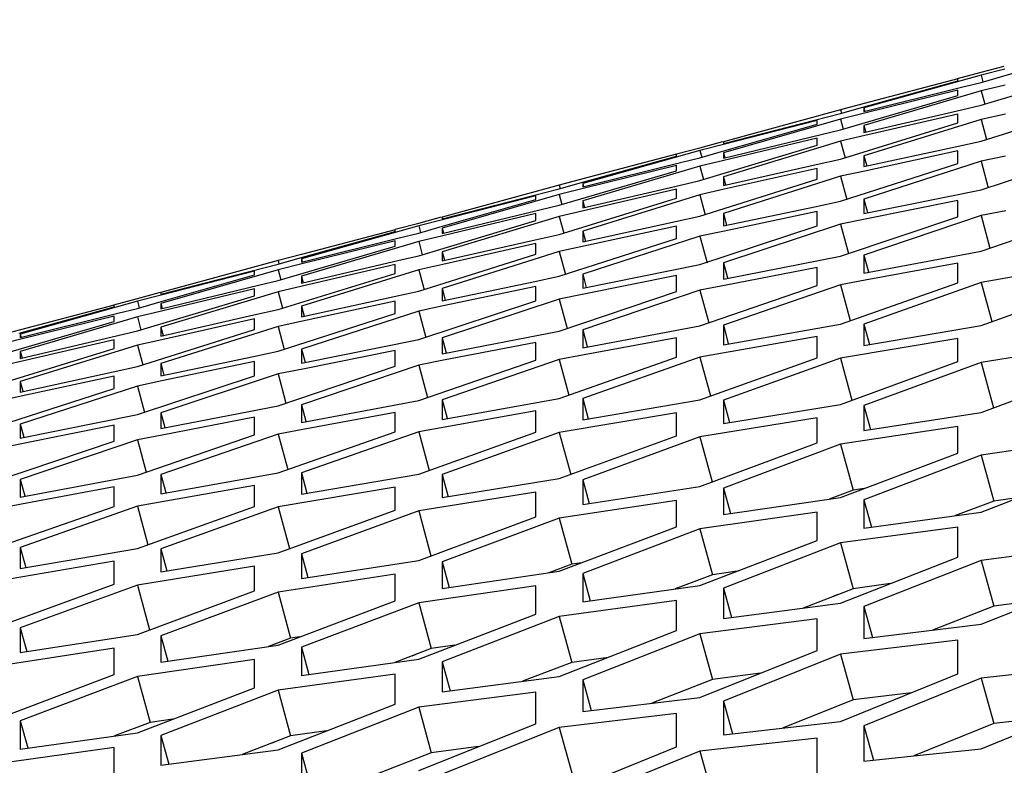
# Model space of a CAD drawing. Header units: millimetres. Extents: x 0 to 420, y 0 to 297.
# Tile 271 of 502: x 239.98 to 242.01, y 250.94 to 252.47. Entities that reach past the tile are written whole.
import ezdxf

# ---------------------------------------------------------------- set-up
doc = ezdxf.new("R2010")
doc.units = ezdxf.units.MM
doc.header["$LTSCALE"] = 23.1
doc.layers.get('0').update_dxf_attribs({"linetype": 'CONTINUOUS'})
doc.layers.add('DIM_PILOTEES', color=7, linetype='CONTINUOUS')
doc.styles.add('TEXTSTYLE_2', font='txt', dxfattribs={"width": 0.97619})
doc.styles.add('TEXTSTYLE_3', font='txt', dxfattribs={"width": 1.071429})
doc.styles.add('TEXTSTYLE_6', font='txt', dxfattribs={"width": 1.178571})
doc.dimstyles.new('DIMSTYLE_1', dxfattribs={"dimtxt": 2.5, "dimasz": 0.1875, "dimexe": 0.125, "dimexo": 0.0625, "dimgap": 1.25, "dimtad": 0, "dimtih": 1, "dimtoh": 1, "dimdsep": 46, "dimtxsty": 'TEXTSTYLE_2', "dimblk": '_FILLED', "dimblk1": '_FILLED', "dimblk2": '_FILLED', "dimcen": 0.09, "dimazin": 2, "dimtfac": 1, "dimtofl": 0, "dimtmove": 0, "dimatfit": 3, "dimldrblk": '_FILLED', "dimfxl": 1, "dimtolj": 1, "dimarcsym": 0})
doc.dimstyles.new('DIMSTYLE_2', dxfattribs={"dimtxt": 2.5, "dimasz": 0.1875, "dimexe": 0.125, "dimexo": 0.0625, "dimgap": 1.25, "dimtad": 0, "dimtih": 1, "dimtoh": 1, "dimdsep": 46, "dimtxsty": 'TEXTSTYLE_3', "dimblk": '_FILLED', "dimblk1": '_FILLED', "dimblk2": '_FILLED', "dimcen": 0.09, "dimazin": 2, "dimtfac": 1, "dimtofl": 0, "dimtmove": 0, "dimatfit": 3, "dimldrblk": '_FILLED', "dimfxl": 1, "dimtolj": 1, "dimarcsym": 0})
doc.dimstyles.new('DIMSTYLE_5', dxfattribs={"dimtxt": 2.5, "dimasz": 0.1875, "dimexe": 0.125, "dimexo": 0.0625, "dimgap": 1.25, "dimtad": 0, "dimtih": 1, "dimtoh": 1, "dimdsep": 46, "dimtxsty": 'TEXTSTYLE_6', "dimblk": '_FILLED', "dimblk1": '_FILLED', "dimblk2": '_FILLED', "dimcen": 0.09, "dimazin": 2, "dimtfac": 1, "dimtofl": 0, "dimtmove": 0, "dimatfit": 3, "dimldrblk": '_FILLED', "dimfxl": 1, "dimtolj": 1, "dimarcsym": 0})

# ---------------------------------------------------------------- blocks, each defined once
blk = doc.blocks.new('_FILLED')
at = {"color": 0, "linetype": 'BYBLOCK'}
blk.add_solid([(0, 0), (-1, 0.167), (-1, -0.167)], dxfattribs=at)
blk = doc.blocks.new('*D0')
at = {"layer": 'DIM_PILOTEES', "color": 2, "linetype": 'CONTINUOUS'}
for p, q in [((218.8808, 254.2086), (215.0951, 254.2086)), ((215.2201, 254.2086), (215.2201, 191.7537)), ((273.8528, 254.2086), (218.8808, 254.2086)), ((215.2201, 129.4471), (215.2201, 186.7537)), ((218.8808, 129.4471), (215.0951, 129.4471)), ((273.8782, 129.4471), (218.8808, 129.4471))]:
    blk.add_line(p, q, dxfattribs=at)
at = {"layer": 'DIM_PILOTEES', "color": 2, "linetype": 'CONTINUOUS', "xscale": 0.1875, "yscale": 0.1875, "zscale": 0.1875}
for p, rotation in [((215.2201, 254.2086), 90), ((215.2201, 129.4471), 270)]:
    blk.add_blockref('_FILLED', p, dxfattribs=dict(at, rotation=rotation))
at = {"layer": 'DIM_PILOTEES', "color": 2, "linetype": 'CONTINUOUS', "insert": (215.2201, 190.5037), "char_height": 2.5, "width": 10.982143, "attachment_point": 2, "line_spacing_factor": 0.9, "style": 'TEXTSTYLE_2'}
blk.add_mtext('{\\ftxt;\\W0.0001;\\H0.0001;\\~}{\\ftxt;\\W2.9285714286;\\H2.5; }{\\ftxt;\\W0.0001;\\H0.0001;\\~}', dxfattribs=at)
blk = doc.blocks.new('*D1')
at = {"layer": 'DIM_PILOTEES', "color": 2, "linetype": 'CONTINUOUS'}
for p, q in [((226.3883, 264.6125), (226.3883, 265.9875)), ((243.2945, 264.6125), (243.2945, 265.9875)), ((226.3883, 265.8625), (225.8883, 265.8625)), ((243.2945, 265.8625), (243.7945, 265.8625)), ((226.3883, 206.2157), (226.3883, 264.6125)), ((243.2945, 226.5584), (243.2945, 264.6125))]:
    blk.add_line(p, q, dxfattribs=at)
at = {"layer": 'DIM_PILOTEES', "color": 2, "linetype": 'CONTINUOUS', "xscale": 0.1875, "yscale": 0.1875, "zscale": 0.1875}
blk.add_blockref('_FILLED', (226.3883, 265.8625), dxfattribs=at)
at = {"layer": 'DIM_PILOTEES', "color": 2, "linetype": 'CONTINUOUS', "xscale": 0.1875, "yscale": 0.1875, "zscale": 0.1875, "rotation": 180}
blk.add_blockref('_FILLED', (243.2945, 265.8625), dxfattribs=at)
at = {"layer": 'DIM_PILOTEES', "color": 2, "linetype": 'CONTINUOUS', "insert": (235.5503, 267.1125), "char_height": 2.5, "width": 8.035714, "attachment_point": 2, "line_spacing_factor": 0.9, "style": 'TEXTSTYLE_3'}
blk.add_mtext('{\\ftxt;\\W0.0001;\\H0.0001;\\~}{\\ftxt;\\W2.1428571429;\\H2.5; }{\\ftxt;\\W0.0001;\\H0.0001;\\~}', dxfattribs=at)
blk = doc.blocks.new('*D8')
at = {"layer": 'DIM_PILOTEES', "color": 2, "linetype": 'CONTINUOUS'}
for p, q in [((226.3883, 276.7141), (226.3883, 278.0891)), ((276.2211, 276.7141), (276.2211, 278.0891)), ((226.3883, 277.9641), (248.9616, 277.9641)), ((276.2211, 277.9641), (257.3545, 277.9641)), ((226.3883, 206.2157), (226.3883, 276.7141)), ((276.2211, 241.6204), (276.2211, 276.7141))]:
    blk.add_line(p, q, dxfattribs=at)
at = {"layer": 'DIM_PILOTEES', "color": 2, "linetype": 'CONTINUOUS', "xscale": 0.1875, "yscale": 0.1875, "zscale": 0.1875, "rotation": 180}
blk.add_blockref('_FILLED', (226.3883, 277.9641), dxfattribs=at)
at = {"layer": 'DIM_PILOTEES', "color": 2, "linetype": 'CONTINUOUS', "xscale": 0.1875, "yscale": 0.1875, "zscale": 0.1875}
blk.add_blockref('_FILLED', (276.2211, 277.9641), dxfattribs=at)
at = {"layer": 'DIM_PILOTEES', "color": 2, "linetype": 'CONTINUOUS', "insert": (253.158, 279.2141), "char_height": 2.5, "width": 8.839286, "attachment_point": 2, "line_spacing_factor": 0.9, "style": 'TEXTSTYLE_6'}
blk.add_mtext('{\\ftxt;\\W0.0001;\\H0.0001;\\~}{\\ftxt;\\W2.3571428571;\\H2.5; }{\\ftxt;\\W0.0001;\\H0.0001;\\~}', dxfattribs=at)

msp = doc.modelspace()

# ---------------------------------------------------------------- linework, layer by layer
at = {"color": 3, "linetype": 'CONTINUOUS'}
for p, q in [((242.0026, 252.3582), (242.1997, 252.4146)), ((241.9097, 252.3533), (241.9582, 252.3661)), ((241.9582, 252.3661), (242.0054, 252.3789)), ((242.007, 252.3727), (241.9582, 252.3602)), ((241.9582, 252.2982), (242.1997, 252.371)), ((241.7142, 252.2943), (241.9099, 252.3488)), ((241.9582, 252.3602), (241.7167, 252.2926)), ((241.9099, 252.3525), (241.7169, 252.3016)), ((241.9099, 252.3488), (241.9099, 252.3525)), ((241.918, 252.3354), (241.9582, 252.3454)), ((241.9582, 252.3454), (242.0026, 252.3582)), ((241.7167, 252.2852), (241.918, 252.3354)), ((241.9582, 252.3277), (241.7167, 252.2565)), ((241.9099, 252.3296), (241.7176, 252.2819)), ((241.9099, 252.3185), (241.9099, 252.3296)), ((242.0077, 252.3397), (241.9582, 252.3277)), ((241.6684, 252.2476), (241.9099, 252.3185)), ((241.7169, 252.3016), (241.6684, 252.2888)), ((241.9582, 252.2245), (242.1997, 252.3008)), ((241.6684, 252.2888), (241.427, 252.2231)), ((241.427, 252.2194), (241.6684, 252.2815)), ((241.6684, 252.2815), (241.7142, 252.2943)), ((241.7176, 252.2819), (241.6684, 252.2697)), ((241.7167, 252.2926), (241.7167, 252.2852)), ((241.7167, 252.2418), (241.918, 252.2888)), ((241.9099, 252.2802), (241.7182, 252.2356)), ((241.9099, 252.2617), (241.9099, 252.2802)), ((241.918, 252.2888), (241.9582, 252.2982)), ((242.0082, 252.28), (241.9582, 252.2687)), ((241.423, 252.203), (241.6201, 252.2594)), ((241.6684, 252.2697), (241.427, 252.2003)), ((241.6201, 252.2667), (241.4275, 252.2175)), ((241.6201, 252.2594), (241.6201, 252.2667)), ((241.6684, 252.1872), (241.9099, 252.2617)), ((241.9582, 252.2687), (241.7167, 252.1939)), ((241.6282, 252.2379), (241.6684, 252.2476)), ((241.7167, 252.2565), (241.7167, 252.2418)), ((241.3787, 252.2108), (241.4258, 252.2236)), ((241.427, 252.1892), (241.6282, 252.2379)), ((241.6684, 252.224), (241.427, 252.151)), ((241.427, 252.2231), (241.427, 252.2194)), ((241.6201, 252.2306), (241.4281, 252.1845)), ((241.6201, 252.2159), (241.6201, 252.2306)), ((241.7182, 252.2356), (241.6684, 252.224)), ((241.9079, 252.2135), (241.9582, 252.2245)), ((241.3787, 252.2049), (241.1372, 252.1373)), ((241.3301, 252.198), (241.3787, 252.2108)), ((241.4275, 252.2175), (241.3787, 252.2049)), ((241.3787, 252.1432), (241.6201, 252.2159)), ((241.3787, 252.1902), (241.423, 252.203)), ((241.427, 252.2003), (241.427, 252.1892)), ((241.7167, 252.1718), (241.9079, 252.2135)), ((241.9099, 252.2042), (241.7187, 252.1628)), ((241.9099, 252.1784), (241.9099, 252.2042)), ((241.9582, 252.1242), (242.1997, 252.204)), ((241.1347, 252.139), (241.3304, 252.1935)), ((241.1372, 252.13), (241.3384, 252.1802)), ((241.3304, 252.1972), (241.1373, 252.1464)), ((241.3304, 252.1935), (241.3304, 252.1972)), ((241.3384, 252.1802), (241.3787, 252.1902)), ((241.4281, 252.1845), (241.3787, 252.1726)), ((241.6184, 252.1759), (241.6684, 252.1872)), ((241.6684, 252.1004), (241.9099, 252.1784)), ((241.7167, 252.1939), (241.7167, 252.1718)), ((241.9582, 252.1832), (241.7167, 252.1048)), ((242.0087, 252.1937), (241.9582, 252.1832)), ((241.0889, 252.0925), (241.3304, 252.1634)), ((241.3787, 252.1726), (241.1372, 252.1014)), ((241.3304, 252.1744), (241.138, 252.1267)), ((241.3304, 252.1634), (241.3304, 252.1744)), ((241.427, 252.1326), (241.6184, 252.1759)), ((241.6201, 252.1681), (241.4287, 252.1251)), ((241.6201, 252.146), (241.6201, 252.1681)), ((241.7187, 252.1628), (241.6684, 252.1519)), ((241.1373, 252.1464), (241.0889, 252.1336)), ((241.0889, 252.1262), (241.1347, 252.139)), ((241.1372, 252.1373), (241.1372, 252.13)), ((241.3384, 252.1338), (241.3787, 252.1432)), ((241.3787, 252.0698), (241.6201, 252.146)), ((241.6684, 252.1519), (241.427, 252.0753)), ((241.427, 252.151), (241.427, 252.1326)), ((241.0889, 252.1336), (240.8474, 252.0678)), ((240.8474, 252.0641), (241.0889, 252.1262)), ((241.138, 252.1267), (241.0889, 252.1145)), ((241.1372, 252.0867), (241.3384, 252.1338)), ((241.3304, 252.1252), (241.1386, 252.0806)), ((241.3304, 252.1068), (241.3304, 252.1252)), ((241.4287, 252.1251), (241.3787, 252.1138)), ((241.7167, 252.0754), (241.9582, 252.1242)), ((240.8435, 252.0478), (241.0406, 252.1041)), ((241.0889, 252.1145), (240.8474, 252.0451)), ((241.0406, 252.1115), (240.8479, 252.0622)), ((241.0406, 252.1041), (241.0406, 252.1115)), ((241.0889, 252.0323), (241.3304, 252.1068)), ((241.3787, 252.1138), (241.1372, 252.039)), ((241.1372, 252.1014), (241.1372, 252.0867)), ((241.6179, 252.0898), (241.6684, 252.1004)), ((241.7167, 252.1048), (241.7167, 252.0754)), ((241.9099, 252.1018), (241.7191, 252.0635)), ((241.9099, 252.0687), (241.9099, 252.1018)), ((240.8474, 252.0341), (241.0486, 252.0828)), ((241.0486, 252.0828), (241.0889, 252.0925)), ((241.1386, 252.0806), (241.0889, 252.069)), ((241.427, 252.0496), (241.6179, 252.0898)), ((241.6201, 252.0791), (241.4291, 252.0392)), ((241.6201, 252.0497), (241.6201, 252.0791)), ((242.0091, 252.081), (241.9582, 252.0712)), ((241.9582, 251.9976), (242.1997, 252.0808)), ((240.7991, 252.0555), (240.8463, 252.0684)), ((240.8479, 252.0622), (240.7991, 252.0497)), ((240.7991, 251.9882), (241.0406, 252.0609)), ((241.0889, 252.069), (240.8474, 251.996)), ((240.8474, 252.0678), (240.8474, 252.0641)), ((241.0406, 252.0755), (240.8485, 252.0294)), ((241.0406, 252.0609), (241.0406, 252.0755)), ((241.1372, 252.0171), (241.3284, 252.0588)), ((241.3284, 252.0588), (241.3787, 252.0698)), ((241.427, 252.0753), (241.427, 252.0496)), ((241.6684, 251.9872), (241.9099, 252.0687)), ((241.7191, 252.0635), (241.6684, 252.0533)), ((241.9582, 252.0712), (241.7167, 251.9894)), ((240.5551, 251.9838), (240.7508, 252.0382)), ((240.7991, 252.0497), (240.5576, 251.9821)), ((240.7508, 252.0419), (240.5578, 251.9911)), ((240.7506, 252.0427), (240.7991, 252.0555)), ((240.7508, 252.0382), (240.7508, 252.0419)), ((240.7991, 252.035), (240.8435, 252.0478)), ((240.8474, 252.0451), (240.8474, 252.0341)), ((241.1372, 252.039), (241.1372, 252.0171)), ((241.3304, 252.0495), (241.1391, 252.0081)), ((241.3304, 252.0239), (241.3304, 252.0495)), ((241.3787, 251.9699), (241.6201, 252.0497)), ((241.4291, 252.0392), (241.3787, 252.0286)), ((241.6684, 252.0533), (241.427, 251.9733)), ((240.5576, 251.9748), (240.7589, 252.025)), ((240.7991, 252.0175), (240.5576, 251.9463)), ((240.7508, 252.0192), (240.5584, 251.9715)), ((240.7508, 252.0082), (240.7508, 252.0192)), ((240.7589, 252.025), (240.7991, 252.035)), ((240.8485, 252.0294), (240.7991, 252.0175)), ((240.8474, 251.9777), (241.0388, 252.0211)), ((241.0388, 252.0211), (241.0889, 252.0323)), ((241.0889, 251.9459), (241.3304, 252.0239)), ((241.3787, 252.0286), (241.1372, 251.9504)), ((240.5093, 251.9374), (240.7508, 252.0082)), ((241.0889, 251.9972), (240.8474, 251.9207)), ((240.8474, 251.996), (240.8474, 251.9777)), ((241.0406, 252.0132), (240.8491, 251.9702)), ((241.0406, 251.9913), (241.0406, 252.0132)), ((241.1391, 252.0081), (241.0889, 251.9972)), ((241.7167, 251.9526), (241.9582, 251.9976)), ((240.5093, 251.9783), (240.2679, 251.9125)), ((240.5578, 251.9911), (240.5093, 251.9783)), ((240.5093, 251.971), (240.5551, 251.9838)), ((240.5576, 251.9821), (240.5576, 251.9748)), ((240.5576, 251.9317), (240.7589, 251.9788)), ((240.7589, 251.9788), (240.7991, 251.9882)), ((240.7991, 251.915), (241.0406, 251.9913)), ((241.427, 251.9403), (241.6684, 251.9872)), ((241.7167, 251.9894), (241.7167, 251.9526)), ((242.1997, 251.9755), (241.9582, 251.9328)), ((240.2679, 251.9088), (240.5093, 251.971)), ((240.5093, 251.9593), (240.2679, 251.8899)), ((240.461, 251.9562), (240.2683, 251.9069)), ((240.461, 251.9489), (240.461, 251.9562)), ((240.5584, 251.9715), (240.5093, 251.9593)), ((240.7991, 251.9589), (240.5576, 251.8842)), ((240.7508, 251.9702), (240.559, 251.9256)), ((240.7508, 251.9519), (240.7508, 251.9702)), ((240.8491, 251.9702), (240.7991, 251.9589)), ((241.1372, 251.9211), (241.3787, 251.9699)), ((241.427, 251.9733), (241.427, 251.9403)), ((241.6201, 251.9637), (241.4295, 251.927)), ((241.6201, 251.927), (241.6201, 251.9637)), ((241.9099, 251.973), (241.7195, 251.9379)), ((241.9099, 251.9326), (241.9099, 251.973)), ((240.2639, 251.8926), (240.461, 251.9489)), ((240.4691, 251.9277), (240.5093, 251.9374)), ((240.5093, 251.8775), (240.7508, 251.9519)), ((240.5576, 251.9463), (240.5576, 251.9317)), ((240.8474, 251.8951), (241.0384, 251.9353)), ((241.0384, 251.9353), (241.0889, 251.9459)), ((241.1372, 251.9504), (241.1372, 251.9211)), ((241.3304, 251.9476), (241.1396, 251.9092)), ((241.3304, 251.9146), (241.3304, 251.9476)), ((241.7195, 251.9379), (241.6684, 251.9284)), ((240.2679, 251.8789), (240.4691, 251.9277)), ((240.5093, 251.914), (240.2679, 251.841)), ((240.461, 251.9204), (240.269, 251.8743)), ((240.461, 251.9058), (240.461, 251.9204)), ((240.559, 251.9256), (240.5093, 251.914)), ((240.7488, 251.9041), (240.7991, 251.915)), ((240.8474, 251.9207), (240.8474, 251.8951)), ((241.0406, 251.9246), (240.8496, 251.8847)), ((241.0406, 251.8953), (241.0406, 251.9246)), ((241.0889, 251.8331), (241.3304, 251.9146)), ((241.3787, 251.9171), (241.1372, 251.8354)), ((241.3787, 251.8438), (241.6201, 251.927)), ((241.4295, 251.927), (241.3787, 251.9171)), ((241.6684, 251.9284), (241.427, 251.8449)), ((241.6684, 251.8476), (241.9099, 251.9326)), ((241.9582, 251.9328), (241.7167, 251.8476)), ((241.9582, 251.8446), (242.1997, 251.9313)), ((240.2196, 251.8944), (239.9781, 251.8268)), ((240.171, 251.8874), (240.2196, 251.9003)), ((240.2196, 251.9003), (240.2667, 251.9131)), ((240.2683, 251.9069), (240.2196, 251.8944)), ((240.2196, 251.8332), (240.461, 251.9058)), ((240.2679, 251.9125), (240.2679, 251.9088)), ((240.5576, 251.8623), (240.7488, 251.9041)), ((240.7508, 251.8949), (240.5596, 251.8534)), ((240.7508, 251.8693), (240.7508, 251.8949)), ((240.7991, 251.8156), (241.0406, 251.8953)), ((241.0889, 251.899), (240.8474, 251.819)), ((241.1396, 251.9092), (241.0889, 251.899)), ((239.9756, 251.8285), (240.1713, 251.883)), ((240.1713, 251.8866), (239.9782, 251.8358)), ((240.1713, 251.883), (240.1713, 251.8866)), ((240.1793, 251.8698), (240.2196, 251.8798)), ((240.2196, 251.8798), (240.2639, 251.8926)), ((240.269, 251.8743), (240.2196, 251.8623)), ((240.2679, 251.8899), (240.2679, 251.8789)), ((240.4593, 251.8662), (240.5093, 251.8775)), ((240.5576, 251.8842), (240.5576, 251.8623)), ((240.7991, 251.8741), (240.5576, 251.7959)), ((240.8496, 251.8847), (240.7991, 251.8741)), ((239.9298, 251.7822), (240.1713, 251.8531)), ((239.9781, 251.8196), (240.1793, 251.8698)), ((240.2196, 251.8623), (239.9781, 251.7912)), ((240.1713, 251.864), (239.9789, 251.8163)), ((240.1713, 251.8531), (240.1713, 251.864)), ((240.2679, 251.8228), (240.4593, 251.8662)), ((240.461, 251.8584), (240.2695, 251.8153)), ((240.461, 251.8365), (240.461, 251.8584)), ((240.5093, 251.7914), (240.7508, 251.8693)), ((240.5596, 251.8534), (240.5093, 251.8424)), ((239.9782, 251.8358), (239.9298, 251.823)), ((240.1793, 251.8238), (240.2196, 251.8332)), ((240.2196, 251.7603), (240.461, 251.8365)), ((240.5093, 251.8424), (240.2679, 251.766)), ((240.2679, 251.841), (240.2679, 251.8228)), ((240.8474, 251.7861), (241.0889, 251.8331)), ((241.1372, 251.7988), (241.3787, 251.8438)), ((241.1372, 251.8354), (241.1372, 251.7988)), ((241.427, 251.8046), (241.6684, 251.8476)), ((241.427, 251.8449), (241.427, 251.8046)), ((241.7167, 251.8476), (241.7167, 251.8036)), ((241.7167, 251.8036), (241.9582, 251.8446)), ((239.9789, 251.8163), (239.9298, 251.8041)), ((239.9781, 251.8268), (239.9781, 251.8196)), ((239.9781, 251.7766), (240.1793, 251.8238)), ((240.1713, 251.8152), (239.9795, 251.7706)), ((240.1713, 251.797), (240.1713, 251.8152)), ((240.2695, 251.8153), (240.2196, 251.804)), ((240.5576, 251.7667), (240.7991, 251.8156)), ((240.8474, 251.819), (240.8474, 251.7861)), ((241.3304, 251.8193), (241.1399, 251.7841)), ((241.3304, 251.779), (241.3304, 251.8193)), ((241.6201, 251.8221), (241.3787, 251.7793)), ((241.6201, 251.778), (241.6201, 251.8221)), ((241.9099, 251.8179), (241.6684, 251.7772)), ((241.9099, 251.7702), (241.9099, 251.8179)), ((239.9298, 251.7226), (240.1713, 251.797)), ((240.2196, 251.804), (239.9781, 251.7294)), ((240.5576, 251.7959), (240.5576, 251.7667)), ((240.7508, 251.7933), (240.56, 251.7549)), ((240.7508, 251.7605), (240.7508, 251.7933)), ((241.0406, 251.8097), (240.85, 251.7729)), ((241.0406, 251.7731), (241.0406, 251.8097)), ((242.1997, 251.8069), (241.9582, 251.7682)), ((239.9781, 251.7912), (239.9781, 251.7766)), ((240.2679, 251.7405), (240.4588, 251.7808)), ((240.4588, 251.7808), (240.5093, 251.7914)), ((240.7991, 251.69), (241.0406, 251.7731)), ((240.85, 251.7729), (240.7991, 251.763)), ((241.0889, 251.7746), (240.8474, 251.6912)), ((241.1399, 251.7841), (241.0889, 251.7746)), ((241.0889, 251.6942), (241.3304, 251.779)), ((241.3787, 251.7793), (241.1372, 251.6942)), ((241.3787, 251.6915), (241.6201, 251.778)), ((241.6684, 251.7772), (241.427, 251.6904)), ((239.9795, 251.7706), (239.9298, 251.759)), ((240.1693, 251.7494), (240.2196, 251.7603)), ((240.2679, 251.766), (240.2679, 251.7405)), ((240.461, 251.7701), (240.27, 251.7302)), ((240.461, 251.741), (240.461, 251.7701)), ((240.5093, 251.6791), (240.7508, 251.7605)), ((240.56, 251.7549), (240.5093, 251.7447)), ((240.7991, 251.763), (240.5576, 251.6814)), ((241.6684, 251.6819), (241.9099, 251.7702)), ((241.9582, 251.7682), (241.7167, 251.6796)), ((241.9582, 251.6655), (242.1997, 251.7554)), ((239.9781, 251.7075), (240.1693, 251.7494)), ((240.1713, 251.7402), (239.98, 251.6987)), ((240.1713, 251.7147), (240.1713, 251.7402)), ((240.2196, 251.6613), (240.461, 251.741)), ((240.5093, 251.7447), (240.2679, 251.6648)), ((239.9298, 251.6369), (240.1713, 251.7147)), ((239.9781, 251.7294), (239.9781, 251.7075)), ((240.2196, 251.7196), (239.9781, 251.6414)), ((240.27, 251.7302), (240.2196, 251.7196)), ((239.98, 251.6987), (239.9298, 251.6877)), ((240.8474, 251.6511), (241.0889, 251.6942)), ((240.8474, 251.6912), (240.8474, 251.6511)), ((241.1372, 251.6942), (241.1372, 251.6504)), ((241.1372, 251.6504), (241.3787, 251.6915)), ((240.2679, 251.632), (240.5093, 251.6791)), ((240.5576, 251.6449), (240.7991, 251.69)), ((240.5576, 251.6814), (240.5576, 251.6449)), ((241.427, 251.6904), (241.427, 251.6428)), ((241.427, 251.6428), (241.6684, 251.6819)), ((241.7167, 251.6796), (241.7167, 251.6284)), ((239.9781, 251.6123), (240.2196, 251.6613)), ((240.2679, 251.6648), (240.2679, 251.632)), ((240.461, 251.6557), (240.2704, 251.6189)), ((240.461, 251.6193), (240.461, 251.6557)), ((240.7508, 251.6656), (240.5604, 251.6303)), ((240.7508, 251.6255), (240.7508, 251.6656)), ((241.0406, 251.6686), (240.7991, 251.6258)), ((241.0406, 251.6248), (241.0406, 251.6686)), ((241.3304, 251.6648), (241.0889, 251.624)), ((241.3304, 251.6173), (241.3304, 251.6648)), ((241.6201, 251.6542), (241.3787, 251.6154)), ((241.6201, 251.6029), (241.6201, 251.6542)), ((241.7167, 251.6284), (241.9582, 251.6655)), ((239.9781, 251.6414), (239.9781, 251.6123)), ((240.1713, 251.6391), (239.9804, 251.6006)), ((240.1713, 251.6063), (240.1713, 251.6391)), ((240.5604, 251.6303), (240.5093, 251.6208)), ((241.9099, 251.6366), (241.6684, 251.5999)), ((241.9099, 251.5817), (241.9099, 251.6366)), ((240.2196, 251.5363), (240.461, 251.6193)), ((240.2704, 251.6189), (240.2196, 251.609)), ((240.5093, 251.6208), (240.2679, 251.5375)), ((240.5093, 251.5407), (240.7508, 251.6255)), ((240.7991, 251.6258), (240.5576, 251.5408)), ((240.7991, 251.5383), (241.0406, 251.6248)), ((241.0889, 251.624), (240.8474, 251.5373)), ((241.0889, 251.5291), (241.3304, 251.6173)), ((241.3787, 251.6154), (241.1372, 251.5269)), ((242.1997, 251.6122), (241.9582, 251.5774)), ((239.9298, 251.525), (240.1713, 251.6063)), ((239.9804, 251.6006), (239.9298, 251.5904)), ((240.2196, 251.609), (239.9781, 251.5274)), ((241.3787, 251.5131), (241.6201, 251.6029)), ((241.6684, 251.5999), (241.427, 251.5097)), ((241.6684, 251.4901), (241.9099, 251.5817)), ((241.9582, 251.5774), (241.7167, 251.4856)), ((241.9582, 251.4602), (242.1997, 251.5535)), ((239.9781, 251.4911), (240.2196, 251.5363)), ((240.2679, 251.4975), (240.5093, 251.5407)), ((240.2679, 251.5375), (240.2679, 251.4975)), ((240.5576, 251.5408), (240.5576, 251.4971)), ((240.5576, 251.4971), (240.7991, 251.5383)), ((240.8474, 251.5373), (240.8474, 251.4899)), ((240.8474, 251.4899), (241.0889, 251.5291)), ((239.9781, 251.5274), (239.9781, 251.4911)), ((240.1713, 251.5119), (239.9808, 251.4765)), ((240.1713, 251.4719), (240.1713, 251.5119)), ((240.461, 251.5152), (240.2196, 251.4723)), ((240.461, 251.4716), (240.461, 251.5152)), ((240.7508, 251.5118), (240.5093, 251.4709)), ((240.7508, 251.4644), (240.7508, 251.5118)), ((241.1372, 251.5269), (241.1372, 251.4758)), ((241.1372, 251.4758), (241.3787, 251.5131)), ((241.427, 251.5097), (241.427, 251.4549)), ((241.0406, 251.5015), (240.7991, 251.4626)), ((241.0406, 251.4504), (241.0406, 251.5015)), ((241.427, 251.4549), (241.6684, 251.4901)), ((239.9808, 251.4765), (239.9298, 251.467)), ((239.9298, 251.3872), (240.1713, 251.4719)), ((240.2196, 251.4723), (239.9781, 251.3874)), ((240.2196, 251.3852), (240.461, 251.4716)), ((240.5093, 251.4709), (240.2679, 251.3842)), ((241.3304, 251.4843), (241.0889, 251.4474)), ((241.3304, 251.4296), (241.3304, 251.4843)), ((241.7167, 251.4856), (241.7167, 251.4271)), ((240.5093, 251.3763), (240.7508, 251.4644)), ((240.7991, 251.4626), (240.5576, 251.3742)), ((240.7991, 251.3606), (241.0406, 251.4504)), ((241.0889, 251.4474), (240.8474, 251.3574)), ((241.6201, 251.4603), (241.3787, 251.4254)), ((241.6201, 251.4018), (241.6201, 251.4603)), ((241.7167, 251.4271), (241.9582, 251.4602)), ((241.0889, 251.3381), (241.3304, 251.4296)), ((241.9099, 251.4293), (241.6684, 251.3965)), ((241.9099, 251.3671), (241.9099, 251.4293)), ((241.3787, 251.4254), (241.1372, 251.3337)), ((239.9781, 251.3874), (239.9781, 251.3439)), ((241.3787, 251.3086), (241.6201, 251.4018)), ((241.6684, 251.3965), (241.427, 251.3031)), ((242.1997, 251.3914), (241.9582, 251.3606)), ((239.9781, 251.3439), (240.2196, 251.3852)), ((240.2679, 251.3842), (240.2679, 251.337)), ((240.2679, 251.337), (240.5093, 251.3763)), ((240.5576, 251.3742), (240.5576, 251.3233)), ((241.6684, 251.2723), (241.9099, 251.3671)), ((240.1713, 251.3587), (239.9298, 251.3177)), ((240.1713, 251.3115), (240.1713, 251.3587)), ((240.461, 251.3487), (240.2196, 251.3097)), ((240.461, 251.2979), (240.461, 251.3487)), ((240.5576, 251.3233), (240.7991, 251.3606)), ((240.8474, 251.3574), (240.8474, 251.3028)), ((241.9582, 251.3606), (241.7167, 251.2656)), ((240.7508, 251.332), (240.5093, 251.295)), ((240.7508, 251.2774), (240.7508, 251.332)), ((240.8474, 251.3028), (241.0889, 251.3381)), ((241.1372, 251.3337), (241.1372, 251.2754)), ((241.9582, 251.229), (242.1997, 251.3255)), ((239.9298, 251.2236), (240.1713, 251.3115)), ((240.2196, 251.3097), (239.9781, 251.2215)), ((241.0406, 251.3083), (240.7991, 251.2734)), ((241.0406, 251.2501), (241.0406, 251.3083)), ((241.1372, 251.2754), (241.3787, 251.3086)), ((240.2196, 251.2082), (240.461, 251.2979)), ((240.5093, 251.295), (240.2679, 251.205)), ((241.427, 251.3031), (241.427, 251.2411)), ((240.5093, 251.1861), (240.7508, 251.2774)), ((240.7991, 251.2734), (240.5576, 251.1817)), ((241.3304, 251.2778), (241.0889, 251.2449)), ((241.3304, 251.2159), (241.3304, 251.2778)), ((241.427, 251.2411), (241.6684, 251.2723)), ((241.7167, 251.2656), (241.7167, 251.1999)), ((240.7991, 251.1571), (241.0406, 251.2501)), ((241.0889, 251.2449), (240.8474, 251.1516)), ((241.6201, 251.2404), (241.3787, 251.2095)), ((241.6201, 251.1747), (241.6201, 251.2404)), ((241.7167, 251.1999), (241.9582, 251.229)), ((239.9781, 251.2215), (239.9781, 251.1708)), ((239.9781, 251.1708), (240.2196, 251.2082)), ((240.2679, 251.205), (240.2679, 251.1507)), ((241.0889, 251.1212), (241.3304, 251.2159)), ((241.3787, 251.2095), (241.1372, 251.1146)), ((240.2679, 251.1507), (240.5093, 251.1861)), ((241.9099, 251.196), (241.6684, 251.1672)), ((241.9099, 251.1267), (241.9099, 251.196)), ((240.1713, 251.1796), (239.9298, 251.1425)), ((240.1713, 251.1253), (240.1713, 251.1796)), ((240.5576, 251.1817), (240.5576, 251.1237)), ((241.3787, 251.0784), (241.6201, 251.1747)), ((241.6684, 251.1672), (241.427, 251.0706)), ((240.461, 251.1564), (240.2196, 251.1213)), ((240.461, 251.0984), (240.461, 251.1564)), ((240.5576, 251.1237), (240.7991, 251.1571)), ((240.8474, 251.1516), (240.8474, 251.0899)), ((242.1997, 251.1447), (241.9582, 251.118)), ((239.9298, 251.0341), (240.1713, 251.1253)), ((240.7508, 251.1263), (240.5093, 251.0933)), ((240.7508, 251.0647), (240.7508, 251.1263)), ((241.6684, 251.0287), (241.9099, 251.1267)), ((240.2196, 251.1213), (239.9781, 251.0298)), ((240.8474, 251.0899), (241.0889, 251.1212)), ((241.1372, 251.1146), (241.1372, 251.0491)), ((241.9582, 251.118), (241.7167, 251.0197)), ((240.2196, 251.0055), (240.461, 251.0984)), ((240.5093, 251.0933), (240.2679, 251.0001)), ((241.0406, 251.0894), (240.7991, 251.0584)), ((241.0406, 251.024), (241.0406, 251.0894)), ((240.5093, 250.9701), (240.7508, 251.0647)), ((241.1372, 251.0491), (241.3787, 251.0784)), ((241.427, 251.0706), (241.427, 251.0015)), ((240.7991, 251.0584), (240.5576, 250.9635)), ((241.3304, 251.0455), (241.0889, 251.0165)), ((241.3304, 250.9764), (241.3304, 251.0455)), ((239.9781, 251.0298), (239.9781, 250.972)), ((240.7991, 250.9278), (241.0406, 251.024)), ((241.427, 251.0015), (241.6684, 251.0287)), ((241.9582, 250.9721), (242.1232, 251.0401)), ((239.9781, 250.972), (240.2196, 251.0055)), ((241.0889, 251.0165), (240.8474, 250.9201)), ((241.7167, 251.0197), (241.7167, 250.9469)), ((240.2679, 251.0001), (240.2679, 250.9386)), ((241.6201, 250.9947), (241.3787, 250.9678)), ((241.6201, 250.922), (241.6201, 250.9947)), ((240.1713, 250.9749), (239.9298, 250.9417)), ((240.1713, 250.9134), (240.1713, 250.9749)), ((240.2679, 250.9386), (240.5093, 250.9701)), ((240.5576, 250.9635), (240.5576, 250.8984)), ((241.0889, 250.8786), (241.3304, 250.9764)), ((241.3787, 250.9678), (241.1372, 250.8697)), ((241.8193, 250.9577), (241.9582, 250.9721)), ((241.7167, 250.9469), (241.8193, 250.9577))]:
    msp.add_line(p, q, dxfattribs=at)
at = {"color": 7, "linetype": 'CONTINUOUS'}
for p, q in [((241.9582, 252.3602), (241.9619, 252.3464)), ((241.9582, 252.3277), (241.9656, 252.3002)), ((241.6684, 252.2888), (241.6703, 252.282)), ((241.7167, 252.2926), (241.7186, 252.2857)), ((241.6684, 252.2697), (241.674, 252.2491)), ((241.9582, 252.2687), (241.9693, 252.2274)), ((241.7167, 252.2565), (241.7204, 252.2428)), ((241.6684, 252.224), (241.6777, 252.1897)), ((241.3787, 252.2049), (241.3823, 252.1912)), ((241.427, 252.2003), (241.4297, 252.19)), ((241.7167, 252.1939), (241.7223, 252.1733)), ((241.9582, 252.1832), (241.973, 252.1282)), ((241.3787, 252.1726), (241.386, 252.1452)), ((241.1372, 252.1373), (241.139, 252.1305)), ((241.427, 252.151), (241.4316, 252.1339)), ((241.6684, 252.1519), (241.6814, 252.1039)), ((241.0889, 252.1336), (241.0907, 252.1267)), ((241.0889, 252.1145), (241.0944, 252.0939)), ((241.1372, 252.1014), (241.1409, 252.0877)), ((241.3787, 252.1138), (241.3897, 252.0727)), ((241.7167, 252.1048), (241.7241, 252.0774)), ((241.0889, 252.069), (241.0981, 252.0348)), ((241.427, 252.0753), (241.4334, 252.0514)), ((241.9582, 252.0712), (241.9764, 252.0039)), ((240.7991, 252.0497), (240.8028, 252.036)), ((240.8474, 252.0451), (240.8502, 252.0348)), ((241.1372, 252.039), (241.1427, 252.0185)), ((241.6684, 252.0533), (241.6848, 251.9927)), ((240.7991, 252.0175), (240.8064, 251.9902)), ((241.3787, 252.0286), (241.3934, 251.9739)), ((240.8474, 251.996), (240.852, 251.979)), ((241.0889, 251.9972), (241.1018, 251.9493)), ((240.5093, 251.9783), (240.5112, 251.9714)), ((240.5576, 251.9821), (240.5595, 251.9753)), ((241.7167, 251.9894), (241.726, 251.9551)), ((240.5093, 251.9593), (240.5148, 251.9388)), ((240.7991, 251.9589), (240.8101, 251.918)), ((241.427, 251.9733), (241.4353, 251.9425)), ((240.5576, 251.9463), (240.5613, 251.9327)), ((241.1372, 251.9504), (241.1445, 251.923)), ((240.5093, 251.914), (240.5185, 251.8799)), ((240.8474, 251.9207), (240.8538, 251.8968)), ((241.3787, 251.9171), (241.3968, 251.8501)), ((241.6684, 251.9284), (241.6884, 251.8547)), ((241.9582, 251.9328), (241.98, 251.8525)), ((240.2196, 251.8944), (240.2232, 251.8808)), ((241.0889, 251.899), (241.1052, 251.8386)), ((240.2679, 251.8899), (240.2706, 251.8797)), ((240.5576, 251.8842), (240.5631, 251.8638)), ((240.7991, 251.8741), (240.8138, 251.8196)), ((240.2196, 251.8623), (240.2268, 251.8351)), ((240.2679, 251.841), (240.2724, 251.824)), ((240.5093, 251.8424), (240.5221, 251.7948)), ((241.1372, 251.8354), (241.1464, 251.8013)), ((241.427, 251.8449), (241.4371, 251.8074)), ((241.7167, 251.8476), (241.7282, 251.8055)), ((239.9781, 251.8268), (239.9799, 251.8201)), ((240.8474, 251.819), (240.8557, 251.7884)), ((240.2196, 251.804), (240.2305, 251.7633)), ((240.5576, 251.7959), (240.565, 251.7687)), ((239.9781, 251.7912), (239.9817, 251.7776)), ((241.0889, 251.7746), (241.1088, 251.7012)), ((241.3787, 251.7793), (241.4004, 251.6993)), ((241.6684, 251.7772), (241.692, 251.6905)), ((240.2679, 251.766), (240.2742, 251.7422)), ((240.7991, 251.763), (240.8171, 251.6963)), ((241.9582, 251.7682), (241.9836, 251.6749)), ((240.5093, 251.7447), (240.5255, 251.6846)), ((239.9781, 251.7294), (239.9835, 251.709)), ((240.2196, 251.7196), (240.2342, 251.6653)), ((240.8474, 251.6912), (240.8575, 251.6538)), ((241.1372, 251.6942), (241.1486, 251.6523)), ((240.5576, 251.6814), (240.5668, 251.6474)), ((241.427, 251.6904), (241.4393, 251.6448)), ((241.7167, 251.6796), (241.7302, 251.6304)), ((240.2679, 251.6648), (240.2761, 251.6342)), ((239.9781, 251.6414), (239.9854, 251.6143)), ((240.5093, 251.6208), (240.5291, 251.5477)), ((240.7991, 251.6258), (240.8207, 251.5461)), ((241.0889, 251.624), (241.1123, 251.5377)), ((241.3787, 251.6154), (241.404, 251.5225)), ((240.2196, 251.609), (240.2375, 251.5425)), ((241.6684, 251.5999), (241.6943, 251.505)), ((241.9582, 251.5774), (241.9841, 251.4829)), ((240.2679, 251.5375), (240.2779, 251.5002)), ((240.5576, 251.5408), (240.5689, 251.4991)), ((240.8474, 251.5373), (240.8597, 251.4919)), ((239.9781, 251.5274), (239.9872, 251.4936)), ((241.1372, 251.5269), (241.1505, 251.4779)), ((241.427, 251.5097), (241.4414, 251.457)), ((241.717, 251.5085), (241.6943, 251.505)), ((241.6943, 251.505), (241.6451, 251.4867)), ((242.0365, 251.4905), (241.9841, 251.4829)), ((240.2196, 251.4723), (240.2411, 251.3929)), ((240.5093, 251.4709), (240.5327, 251.3849)), ((241.7167, 251.4856), (241.7322, 251.4292)), ((241.9841, 251.4829), (241.9054, 251.453)), ((240.7991, 251.4626), (240.8243, 251.37)), ((241.0889, 251.4474), (241.1148, 251.3526)), ((241.3787, 251.4254), (241.4045, 251.3308)), ((239.9781, 251.3874), (239.9893, 251.3458)), ((241.6684, 251.3965), (241.6943, 251.3022)), ((240.2679, 251.3842), (240.2801, 251.339)), ((240.5576, 251.3742), (240.5709, 251.3254)), ((240.8474, 251.3574), (240.8617, 251.3049)), ((241.1148, 251.3526), (241.0674, 251.335)), ((241.1356, 251.3558), (241.1148, 251.3526)), ((241.9582, 251.3606), (241.9841, 251.2666)), ((241.1372, 251.3337), (241.1526, 251.2775)), ((241.4045, 251.3308), (241.3276, 251.3017)), ((241.4552, 251.3382), (241.4045, 251.3308)), ((240.2196, 251.3097), (240.2446, 251.2176)), ((241.7713, 251.3127), (241.6943, 251.3022)), ((240.5093, 251.295), (240.5352, 251.2002)), ((241.427, 251.3031), (241.4434, 251.2432)), ((241.6943, 251.3022), (241.5912, 251.2624)), ((241.6618, 251.2896), (241.6541, 251.2867)), ((240.7991, 251.2734), (240.825, 251.1788)), ((241.7167, 251.2656), (241.7343, 251.202)), ((241.9841, 251.2666), (241.8577, 251.217)), ((241.9841, 251.2666), (241.9439, 251.2508)), ((242.0846, 251.2795), (241.9841, 251.2666)), ((241.0889, 251.2449), (241.1148, 251.1506)), ((239.9781, 251.2215), (239.9913, 251.1729)), ((240.2679, 251.205), (240.2821, 251.1528)), ((241.3787, 251.2095), (241.4045, 251.1155)), ((240.5352, 251.2002), (240.4897, 251.1832)), ((240.5079, 251.19), (240.495, 251.1852)), ((240.5541, 251.2031), (240.5352, 251.2002)), ((240.5541, 251.2031), (240.5352, 251.2002)), ((240.8739, 251.1859), (240.825, 251.1788)), ((240.5576, 251.1817), (240.5729, 251.1258)), ((240.825, 251.1788), (240.7498, 251.1503)), ((240.7952, 251.1675), (240.7847, 251.1636)), ((241.6684, 251.1672), (241.6943, 251.0735)), ((240.8474, 251.1516), (240.8638, 251.092)), ((241.1148, 251.1506), (241.0133, 251.1115)), ((241.1902, 251.1609), (241.1148, 251.1506)), ((241.5035, 251.1283), (241.4045, 251.1155)), ((240.2196, 251.1213), (240.2454, 251.0268)), ((241.1372, 251.1146), (241.1546, 251.0513)), ((241.4045, 251.1155), (241.2797, 251.0665)), ((241.4045, 251.1155), (241.3643, 251.0997)), ((241.9582, 251.118), (241.9841, 251.0246)), ((240.5093, 251.0933), (240.5352, 250.999)), ((241.8144, 251.088), (241.6943, 251.0735)), ((241.427, 251.0706), (241.4455, 251.0036)), ((241.6943, 251.0735), (241.5485, 251.0153)), ((240.7991, 251.0584), (240.825, 250.9643)), ((239.9781, 251.0298), (239.9933, 250.9742)), ((240.2454, 251.0268), (240.172, 250.999)), ((240.2926, 251.0337), (240.2454, 251.0268)), ((240.2926, 251.0337), (240.2454, 251.0268)), ((241.9841, 251.0246), (241.8193, 250.9577)), ((242.1232, 251.0401), (241.9841, 251.0246)), ((240.6089, 251.0092), (240.5352, 250.999)), ((241.0889, 251.0165), (241.1148, 250.9228)), ((241.7167, 251.0197), (241.7364, 250.949)), ((240.2679, 251.0001), (240.2841, 250.9408)), ((240.5352, 250.999), (240.4354, 250.9605)), ((240.503, 250.9866), (240.495, 250.9835)), ((240.5576, 250.9635), (240.575, 250.9005)), ((240.825, 250.9643), (240.7017, 250.916)), ((240.9224, 250.977), (240.825, 250.9643)), ((241.3787, 250.9678), (241.4045, 250.8744))]:
    msp.add_line(p, q, dxfattribs=at)

# ---------------------------------------------------------------- dimensions: what is measured, and where the dimension line sits
at = {"layer": 'DIM_PILOTEES', "color": 2, "linetype": 'CONTINUOUS'}
for base, p1, p2, angle, text, dimstyle, picture, middle in [((226.3883, 277.9641), (276.2211, 241.5579), (226.3883, 206.1532), 180, '{\\ftxt;\\W0.0001;\\H0.0001;\\~}{\\ftxt;\\W2.3571428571;\\H2.5; }{\\ftxt;\\W0.0001;\\H0.0001;\\~}', 'DIMSTYLE_5', '*D8', (250.2116, 276.7141)), ((226.3883, 265.8625), (243.2945, 226.4959), (226.3883, 206.1532), 180, '{\\ftxt;\\W0.0001;\\H0.0001;\\~}{\\ftxt;\\W2.1428571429;\\H2.5; }{\\ftxt;\\W0.0001;\\H0.0001;\\~}', 'DIMSTYLE_2', '*D1', (232.8717, 264.6125)), ((215.2201, 254.2086), (273.9407, 129.4471), (273.9153, 254.2086), 90, '{\\ftxt;\\W0.0001;\\H0.0001;\\~}{\\ftxt;\\W2.9285714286;\\H2.5; }{\\ftxt;\\W0.0001;\\H0.0001;\\~}', 'DIMSTYLE_1', '*D0', (211.5594, 188.0037))]:
    dim = msp.add_linear_dim(base=base, p1=p1, p2=p2, angle=angle, text=text, dimstyle=dimstyle, dxfattribs=at)
    dim.commit()
    dim.dimension.update_dxf_attribs({"geometry": picture, "text_midpoint": middle, "dimtype": 160})

doc.saveas('drawing.dxf')
